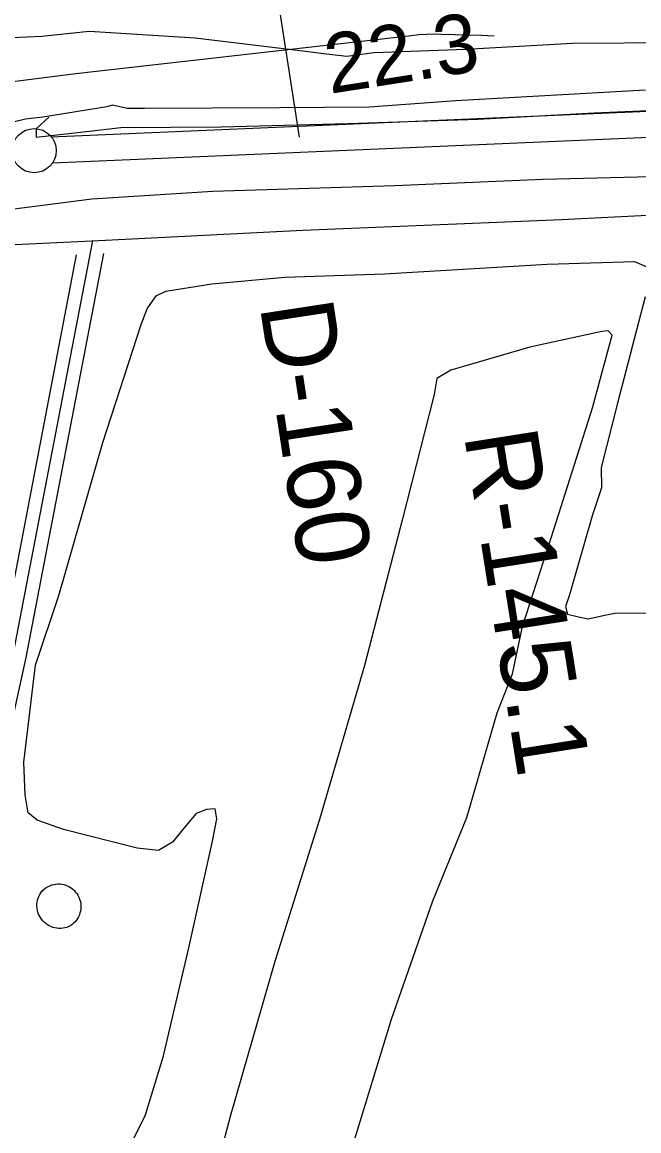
# Model space of a CAD drawing. Extents: x 3477039 to 3515015, y 546746 to 572297.
# Drawn here: x 3493733 to 3494431, y 561790 to 563045 of the extents above; entities that cross this region are included whole.
import ezdxf

# ---------------------------------------------------------------- set-up
doc = ezdxf.new("R2010")
doc.units = 0
for name, color, linetype in [('V-DOMW-TANK', 7, 'Continuous'), ('V-FLOD-BASE', 7, 'Continuous'), ('V-LEVE-TOET', 7, 'Continuous'), ('V-RIVR-RANG', 7, 'Continuous'), ('V-RIVR-RANG-IDEN', 7, 'Continuous'), ('V-ROAD-CNTR', 7, 'Continuous'), ('V-SITE-VEGE', 7, 'Continuous'), ('V-SURV-LINE', 7, 'Continuous'), ('V-TOPO-MINR', 7, 'Continuous')]:
    doc.layers.add(name, color=color, linetype=linetype)

msp = doc.modelspace()

# ---------------------------------------------------------------- linework, layer by layer
at = {"layer": 'V-DOMW-TANK'}
msp.add_lwpolyline([(3493758.3, 562064), (3493760.2, 562065.3), (3493762.2, 562066.5), (3493764.3, 562067.4), (3493766.4, 562068.2), (3493768.7, 562068.8), (3493770.9, 562069.2), (3493773.2, 562069.3), (3493775.5, 562069.3), (3493777.8, 562069), (3493780.1, 562068.6), (3493782.3, 562067.9), (3493784.4, 562067.1), (3493786.4, 562066.1), (3493788.4, 562064.8), (3493790.2, 562063.5), (3493791.9, 562061.9), (3493793.5, 562060.2), (3493794.9, 562058.4), (3493796.1, 562056.5), (3493797.2, 562054.4), (3493798, 562052.3), (3493798.7, 562050.1), (3493799.2, 562047.8), (3493799.4, 562045.6), (3493799.5, 562043.3), (3493799.3, 562041), (3493799, 562038.7), (3493798.4, 562036.5), (3493797.7, 562034.3), (3493796.7, 562032.2), (3493795.6, 562030.2), (3493794.3, 562028.3), (3493792.8, 562026.5), (3493791.2, 562024.9), (3493789.5, 562023.4), (3493787.6, 562022.1), (3493785.6, 562021), (3493783.4, 562020.2), (3493781.2, 562019.6), (3493779, 562019.2), (3493776.7, 562019), (3493774.4, 562019), (3493772.1, 562019.2), (3493769.9, 562019.6), (3493767.7, 562020.2), (3493765.5, 562021), (3493763.5, 562021.9), (3493761.5, 562023.1), (3493759.6, 562024.4), (3493757.9, 562025.9), (3493756.3, 562027.5), (3493754.8, 562029.3), (3493753.6, 562031.2), (3493752.4, 562033.2), (3493751.5, 562035.2), (3493750.7, 562037.4), (3493750.2, 562039.6), (3493749.8, 562041.9), (3493749.6, 562044.1), (3493749.7, 562046.4), (3493749.9, 562048.7), (3493750.4, 562050.9), (3493751, 562053.1), (3493751.8, 562055.3), (3493752.8, 562057.3), (3493754, 562059.3), (3493755.4, 562061.1)], close=True, dxfattribs=at)
at = {"layer": 'V-FLOD-BASE'}
msp.add_lwpolyline([(3493763, 562937.8), (3493748.8, 562924.4), (3493748.8, 562915), (3493805.7, 562921.6), (3493844.5, 562926), (3493958.3, 562926.9), (3494101.5, 562930.6), (3494248.8, 562935.3), (3494380.3, 562942.6), (3494565.2, 562950.6), (3494744.2, 562959.8), (3494932, 562967.2), (3495077, 562972.6), (3495230.8, 562980.2), (3495398.1, 562986.6), (3495569.5, 562993.5), (3495730.9, 562998.8), (3495913.4, 563005), (3495952.1, 563004.7), (3495987.9, 562999.2), (3496072.2, 562978)], dxfattribs=at)
at = {"layer": 'V-LEVE-TOET'}
for points in [[(3494438.6, 562968.5), (3494223.7, 562956.1), (3494126.3, 562949.2), (3494024.2, 562948.2), (3493871.6, 562947.5), (3493851.7, 562947.7), (3493835.3, 562951.3), (3493828.8, 562949.6), (3493756.5, 562937.8), (3493736.6, 562935.6), (3493699, 562926.5), (3493670.7, 562916.2), (3493531.4, 562879.7), (3493313.2, 562819.1), (3493124.5, 562770.6), (3492988.7, 562731.8), (3492900.4, 562697.8), (3492793.9, 562648.7), (3492708.9, 562607.5), (3492581.7, 562540.9), (3492439.8, 562471.6), (3492271.3, 562387.2)], [(3492291.6, 562301.7), (3492453.6, 562377.9), (3492611.4, 562455.4), (3492763.4, 562531.7), (3492868.8, 562585.5), (3492988.9, 562642.7), (3493036.6, 562661.7), (3493148.9, 562696), (3493319.4, 562741.1), (3493496.3, 562782.6), (3493594.5, 562807.7), (3493709.1, 562832.1), (3493811.9, 562845.4), (3493948.7, 562853.8), (3494154.7, 562860.4), (3494322.5, 562867.4), (3494552.6, 562873.3)]]:
    msp.add_lwpolyline(points, dxfattribs=at)
at = {"layer": 'V-RIVR-RANG'}
msp.add_line((3494046.8, 562915.1), (3493920.8, 563725.3), dxfattribs=at)
at = {"layer": 'V-ROAD-CNTR'}
for points in [[(3493107.9, 562664.7), (3493201.6, 562695.5), (3493332.6, 562725), (3493450.7, 562758.7), (3493544.7, 562774.6), (3493685.4, 562791.7), (3493827.2, 562798.5), (3494050.8, 562809.9), (3494343.6, 562821.8), (3494659.2, 562837.7)], [(3493107.9, 562664.7), (3493201.6, 562695.5), (3493332.6, 562725), (3493450.7, 562758.7), (3493544.7, 562774.6), (3493685.4, 562791.7), (3493827.2, 562798.5), (3494050.8, 562809.9), (3494343.6, 562821.8), (3494659.2, 562837.7)], [(3493812.5, 562797.8), (3493722.4, 562328.8), (3493618, 561852.2)], [(3493825, 562783.4), (3493737.1, 562325.7), (3493632.6, 561849)], [(3493794.2, 562781.9), (3493707.7, 562331.8), (3493603.3, 561855.4)]]:
    msp.add_lwpolyline(points, dxfattribs=at)
at = {"layer": 'V-SITE-VEGE'}
for p, q in [((3494143.1, 562760.4), (3494327.3, 562771.4)), ((3494327.3, 562771.4), (3494426.1, 562774.2)), ((3494426.1, 562774.2), (3494440.2, 562768.2)), ((3494030.2, 562756.6), (3494143.1, 562760.4)), ((3493895.4, 562740.5), (3493947.8, 562748.9)), ((3493947.8, 562748.9), (3494030.2, 562756.6)), ((3493874.6, 562720.7), (3493884.8, 562735.3)), ((3493884.8, 562735.3), (3493895.4, 562740.5)), ((3494438.2, 562734.1), (3494406.7, 562613.8)), ((3493867.5, 562703.1), (3493874.6, 562720.7)), ((3493824.1, 562569.3), (3493867.5, 562703.1)), ((3494389.1, 562695.1), (3494307.8, 562677.4)), ((3494396.1, 562695.6), (3494389.1, 562695.1)), ((3494400.8, 562690.9), (3494396.1, 562695.6)), ((3494378.4, 562608.7), (3494400.8, 562690.9)), ((3494307.8, 562677.4), (3494218.2, 562651.1)), ((3494218.2, 562651.1), (3494202.2, 562641.8)), ((3494202.2, 562641.8), (3494199.2, 562623.6)), ((3494199.2, 562623.6), (3494163.4, 562482.7)), ((3494335.1, 562472), (3494378.4, 562608.7)), ((3494406.7, 562613.8), (3494388.5, 562541)), ((3493774.6, 562396.2), (3493824.1, 562569.3)), ((3494388.5, 562541), (3494388.9, 562518)), ((3494388.9, 562518), (3494378.7, 562487.5)), ((3494163.4, 562482.7), (3494120.4, 562316.6)), ((3494378.7, 562487.5), (3494352.7, 562396.6)), ((3494299.4, 562361), (3494335.1, 562472)), ((3493748.1, 562317), (3493774.6, 562396.2)), ((3494352.7, 562396.6), (3494347.9, 562383.5)), ((3494347.9, 562383.5), (3494350.4, 562375)), ((3494350.4, 562375), (3494362.7, 562371.7)), ((3494362.7, 562371.7), (3494373.5, 562369.7)), ((3494373.5, 562369.7), (3494392.5, 562373.9)), ((3494392.5, 562373.9), (3494403.7, 562376.2)), ((3494403.7, 562376.2), (3494458.4, 562376.4)), ((3494288.1, 562307.4), (3494299.4, 562361)), ((3493735, 562207.1), (3493748.1, 562317)), ((3494120.4, 562316.6), (3494069.7, 562142.3)), ((3494270.6, 562263.1), (3494288.1, 562307.4)), ((3494236.2, 562144.6), (3494270.6, 562263.1)), ((3493736.4, 562170.1), (3493735, 562207.1)), ((3493739.8, 562150), (3493736.4, 562170.1)), ((3493749.8, 562141.7), (3493739.8, 562150)), ((3493929.8, 562149.2), (3493914.3, 562130.5)), ((3493941.6, 562153.8), (3493929.8, 562149.2)), ((3493951.6, 562154.3), (3493941.6, 562153.8)), ((3493948.4, 562117.9), (3493953.3, 562143.1)), ((3493953.3, 562143.1), (3493951.6, 562154.3)), ((3494069.7, 562142.3), (3494019.1, 561981.5)), ((3494197.8, 562050.2), (3494236.2, 562144.6)), ((3493779.7, 562130.9), (3493749.8, 562141.7)), ((3493863, 562109.7), (3493779.7, 562130.9)), ((3493914.3, 562130.5), (3493903.1, 562116.5)), ((3493921.6, 561996.9), (3493948.4, 562117.9)), ((3493887.1, 562107.2), (3493863, 562109.7)), ((3493903.1, 562116.5), (3493887.1, 562107.2)), ((3494150.9, 561916.4), (3494197.8, 562050.2)), ((3493893, 561874.8), (3493921.6, 561996.9)), ((3494019.1, 561981.5), (3493968.4, 561806)), ((3494106.9, 561772.1), (3494150.9, 561916.4)), ((3493872.5, 561807.9), (3493893, 561874.8)), ((3493854, 561770.4), (3493872.5, 561807.9)), ((3493968.4, 561806), (3493943.6, 561712.1))]:
    msp.add_line(p, q, dxfattribs=at)
msp.add_lwpolyline([(3495020.2, 563049), (3494706.6, 563028.4), (3494589.2, 563025.3), (3494473.4, 563022), (3494355.8, 563021.2), (3494235.2, 563014.4), (3494131, 563010.5), (3494100.4, 563006.6), (3494077.5, 563009.1), (3494038.1, 563014.1), (3493928.9, 563027.3), (3493808.9, 563034.7), (3493755.4, 563029.2), (3493721.3, 563027.7), (3493692.4, 563024.3), (3493640.6, 563011.2)], dxfattribs=at)
at = {"layer": 'V-SURV-LINE'}
for points in [[(3493765.8, 562915.6), (3495889.1, 563006.9)], [(3495890.4, 562976.9), (3493767.1, 562885.6)]]:
    msp.add_lwpolyline(points, dxfattribs=at)
msp.add_circle((3493746.5, 562899.8), 25, dxfattribs=at)
at = {"layer": 'V-TOPO-MINR'}
msp.add_lwpolyline([(3493698.3, 562975.1), (3493793.6, 562987.2), (3494173.6, 563030.4), (3494182.1, 563031.2), (3494190.6, 563031.8), (3494199.1, 563032), (3494207.6, 563031.9), (3494252.9, 563030.7), (3494267.4, 563029.7)], dxfattribs=at)

# ---------------------------------------------------------------- texts
at = {"layer": 'V-RIVR-RANG'}
msp.add_text('22.3', height=67, rotation=8.8683, dxfattribs=at).set_placement((3494081.1, 562964.1))
at = {"layer": 'V-RIVR-RANG-IDEN'}
for s, rotation, p in [('D-160', 278.6983, (3494001.8, 562724.2)), ('R-145.1', 279.0066, (3494232.9, 562578))]:
    msp.add_text(s, height=83, rotation=rotation, dxfattribs=at).set_placement(p)

doc.saveas('drawing.dxf')
